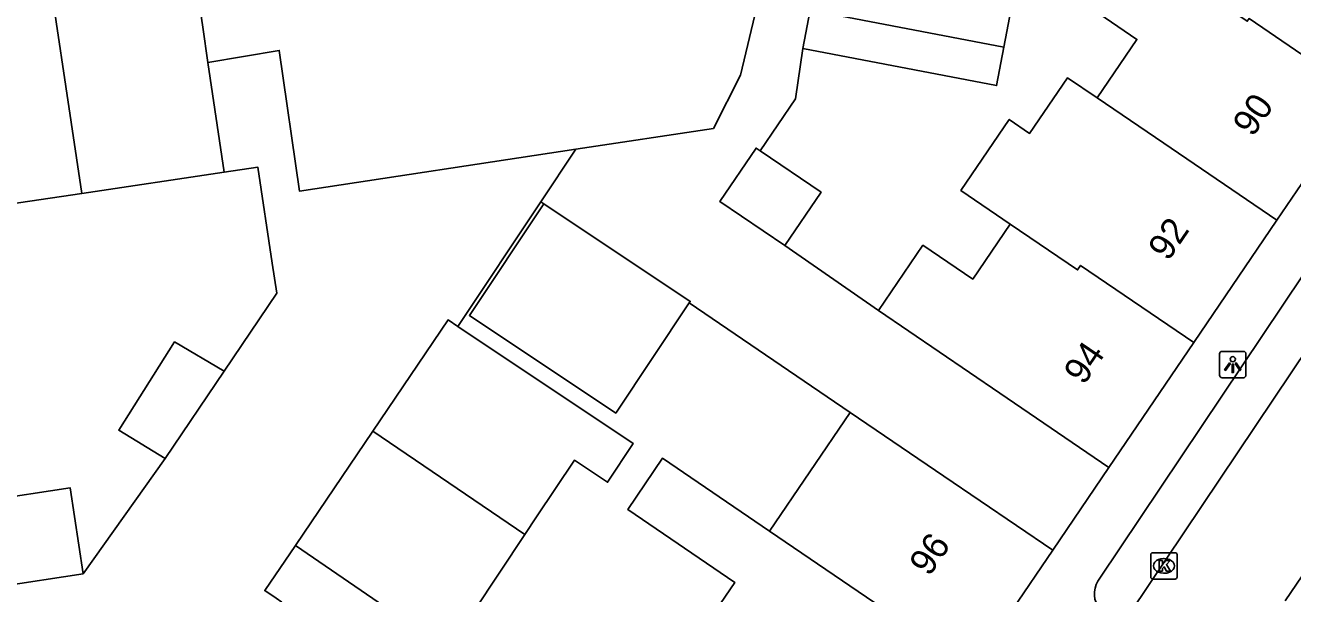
# Model space of a CAD drawing. Extents: x 159280 to 160375, y 384531 to 385872.
# Drawn here: x 159813.38 to 159861.5, y 384875.45 to 384897.02 of the extents above; entities that cross this region are included whole.
import ezdxf

# ---------------------------------------------------------------- set-up
doc = ezdxf.new("R2010")
doc.units = 0
for name, color, linetype in [('IMGEO_Kolk', 7, 'Continuous'), ('IMGEO_Lichtpunt', 7, 'Continuous'), ('IMGEO_Pand', 7, 'Continuous'), ('IMGEO_Pand_nummerreeks', 7, 'Continuous'), ('IMGEO_Rijbaan_lokaal_open', 7, 'Continuous'), ('IMGEO_Voetpad_open', 7, 'Continuous')]:
    doc.layers.add(name, color=color, linetype=linetype)

msp = doc.modelspace()

# ---------------------------------------------------------------- linework, layer by layer
at = {"layer": 'IMGEO_Kolk'}
for p, q in [((159856.111, 384876.078), (159856.111, 384876.93)), ((159856.186, 384877.004), (159857.038, 384877.004)), ((159856.599, 384876.784), (159856.624, 384876.784)), ((159857.112, 384876.93), (159857.112, 384876.078)), ((159856.622, 384876.224), (159856.597, 384876.224)), ((159857.038, 384876.004), (159856.186, 384876.004))]:
    msp.add_line(p, q, dxfattribs=at)
for points in [[(159856.111, 384876.078), (159856.111, 384876.93)], [(159856.186, 384877.004), (159857.038, 384877.004)], [(159856.432, 384876.704), (159856.555, 384876.704), (159856.555, 384876.553), (159856.685, 384876.704), (159856.849, 384876.704), (159856.703, 384876.553), (159856.856, 384876.304), (159856.704, 384876.304), (159856.619, 384876.468), (159856.555, 384876.401), (159856.555, 384876.304), (159856.432, 384876.304), (159856.432, 384876.704)], [(159857.112, 384876.93), (159857.112, 384876.078)], [(159857.038, 384876.004), (159856.186, 384876.004)]]:
    msp.add_lwpolyline(points, dxfattribs=at)
for centre, start, end in [((159856.188, 384876.928), 91.552, 178.448), ((159856.188, 384876.928), 91.552, 178.448), ((159857.036, 384876.928), 1.552, 88.448), ((159857.036, 384876.928), 1.552, 88.448), ((159856.188, 384876.08), 181.552, 268.448), ((159856.188, 384876.08), 181.552, 268.448), ((159857.036, 384876.08), 271.552, 358.448), ((159857.036, 384876.08), 271.552, 358.448)]:
    msp.add_arc(centre, 0.0765, start, end, dxfattribs=at)
for centre, major_axis, ratio, start_param, end_param in [((159856.598, 384876.504), (-0.387, 0.002), 0.722429, 4.712389, 7.853982), ((159856.623, 384876.504), (-0.39, 0.002), 0.717154, 1.570796, 4.712389)]:
    msp.add_ellipse(centre, major_axis=major_axis, ratio=ratio, start_param=start_param, end_param=end_param, dxfattribs=at)
at = {"layer": 'IMGEO_Lichtpunt'}
for p, q in [((159858.725, 384884.548), (159858.725, 384883.741)), ((159858.725, 384884.548), (159858.725, 384883.741)), ((159859.627, 384884.643), (159858.819, 384884.643)), ((159859.627, 384884.643), (159858.819, 384884.643)), ((159859.721, 384883.741), (159859.721, 384884.548)), ((159859.721, 384883.741), (159859.721, 384884.548)), ((159858.819, 384883.647), (159859.627, 384883.647)), ((159858.819, 384883.647), (159859.627, 384883.647))]:
    msp.add_line(p, q, dxfattribs=at)
for points in [[(159859.099, 384884.212), (159859.138, 384884.184), (159858.95, 384883.922), (159858.912, 384883.949), (159859.099, 384884.212)], [(159859.201, 384884.164), (159859.248, 384884.164), (159859.248, 384883.842), (159859.201, 384883.842), (159859.201, 384884.164)], [(159859.311, 384884.184), (159859.349, 384884.211), (159859.536, 384883.949), (159859.497, 384883.921), (159859.311, 384884.184)]]:
    msp.add_lwpolyline(points, dxfattribs=at)
msp.add_circle((159859.224, 384884.346), 0.0994, dxfattribs=at)
for centre, start, end in [((159858.819, 384884.548), 90, 180), ((159858.819, 384884.548), 90, 180), ((159859.627, 384884.548), 0, 90), ((159859.627, 384884.548), 0, 90), ((159858.819, 384883.741), 180, 270), ((159858.819, 384883.741), 180, 270), ((159859.627, 384883.741), 270, 0), ((159859.627, 384883.741), 270, 360)]:
    msp.add_arc(centre, 0.0946, start, end, dxfattribs=at)
at = {"layer": 'IMGEO_Pand'}
for points in [[(159819.36, 384902.035), (159820.117, 384896.944), (159820.316, 384895.603)], [(159813.951, 384901.231), (159815.526, 384890.64)], [(159854.078, 384894.268), (159855.587, 384896.483), (159853.657, 384897.798), (159855.306, 384900.218), (159857.456, 384898.753)], [(159850.535, 384896.191), (159850.813, 384897.646), (159843.457, 384899.052)], [(159857.456, 384898.753), (159859.775, 384897.173), (159859.846, 384897.277), (159864.13, 384894.359)], [(159842.9, 384896.141), (159843.178, 384897.596)], [(159843.178, 384897.596), (159850.535, 384896.191)], [(159842.9, 384896.141), (159850.257, 384894.735), (159850.535, 384896.191)], [(159820.316, 384895.603), (159820.934, 384891.444)], [(159854.078, 384894.268), (159852.954, 384895.033), (159851.513, 384892.919), (159850.736, 384893.449), (159848.901, 384890.756), (159850.777, 384889.478)], [(159864.13, 384894.359), (159860.902, 384889.62)], [(159860.902, 384889.62), (159856.612, 384892.542), (159854.078, 384894.268)], [(159842.213, 384888.658), (159839.75, 384890.335), (159841.129, 384892.36), (159841.28, 384892.257)], [(159841.28, 384892.257), (159843.592, 384890.683), (159842.213, 384888.658)], [(159820.934, 384891.444), (159815.526, 384890.64)], [(159815.526, 384890.64), (159810.362, 384889.873)], [(159838.59, 384886.488), (159835.798, 384882.304), (159830.245, 384886.011), (159833.072, 384890.246)], [(159833.072, 384890.246), (159838.625, 384886.54), (159838.59, 384886.488)], [(159860.902, 384889.62), (159857.741, 384884.98)], [(159845.775, 384886.194), (159847.463, 384888.673), (159849.352, 384887.386), (159850.777, 384889.478)], [(159850.777, 384889.478), (159853.331, 384887.739), (159853.445, 384887.906), (159857.741, 384884.98)], [(159854.514, 384880.242), (159850.382, 384883.056), (159845.775, 384886.194)], [(159826.577, 384881.619), (159829.434, 384885.836), (159829.801, 384885.591)], [(159829.801, 384885.591), (159836.465, 384881.143), (159835.487, 384879.676), (159834.229, 384880.515), (159832.792, 384878.359), (159832.346, 384877.69)], [(159818.691, 384880.578), (159816.928, 384881.653), (159819.052, 384885.007), (159820.934, 384883.897)], [(159857.741, 384884.98), (159854.514, 384880.242)], [(159820.934, 384883.897), (159818.691, 384880.578)], [(159841.636, 384877.819), (159844.704, 384882.331)], [(159844.704, 384882.331), (159848.26, 384879.913), (159852.394, 384877.102)], [(159823.635, 384877.276), (159826.577, 384881.619)], [(159826.577, 384881.619), (159832.346, 384877.69)], [(159838.635, 384873.407), (159840.316, 384875.879), (159836.252, 384878.647), (159837.573, 384880.586), (159841.636, 384877.819)], [(159811.925, 384878.984), (159815.089, 384879.462), (159815.582, 384876.199)], [(159832.346, 384877.69), (159830.419, 384874.804), (159831.843, 384873.853), (159830.839, 384872.348)], [(159841.636, 384877.819), (159848.679, 384873.022)], [(159823.635, 384877.276), (159822.475, 384875.564), (159822.911, 384875.273), (159823.125, 384875.13)], [(159830.839, 384872.348), (159823.635, 384877.276)], [(159852.394, 384877.102), (159850.859, 384874.845), (159849.964, 384874.912), (159848.679, 384873.022)], [(159815.582, 384876.199), (159812.418, 384875.721)]]:
    msp.add_lwpolyline(points, dxfattribs=at)
at = {"layer": 'IMGEO_Rijbaan_lokaal_open'}
for points in [[(159853.991, 384872.729), (159864.145, 384887.869), (159872.922, 384900.679)], [(159841.555, 384899.435), (159840.533, 384895.132), (159839.504, 384893.107), (159834.289, 384892.315)], [(159834.289, 384892.315), (159823.795, 384890.722), (159823.027, 384896.067), (159820.316, 384895.603)], [(159832.956, 384890.319), (159834.289, 384892.315)], [(159820.934, 384891.444), (159822.217, 384891.635), (159822.758, 384887.996), (159822.929, 384886.849), (159820.934, 384883.897)], [(159829.801, 384885.591), (159832.956, 384890.319)], [(159818.691, 384880.578), (159815.582, 384876.199)], [(159861.857, 384876.131), (159861.212, 384875.179)]]:
    msp.add_lwpolyline(points, dxfattribs=at)
at = {"layer": 'IMGEO_Voetpad_open'}
for points in [[(159854.183, 384876.035), (159862.663, 384888.7), (159871.149, 384901.051)], [(159841.28, 384892.257), (159842.624, 384894.231), (159842.9, 384896.141)], [(159833.072, 384890.246), (159832.956, 384890.319)], [(159845.775, 384886.194), (159842.213, 384888.658)], [(159844.704, 384882.331), (159838.59, 384886.488)], [(159854.514, 384880.242), (159852.394, 384877.102)]]:
    msp.add_lwpolyline(points, dxfattribs=at)
msp.add_arc((159854.897, 384875.445), 0.927, 140.4503, 210.1213, dxfattribs=at)

# ---------------------------------------------------------------- texts
at = {"layer": 'IMGEO_Pand_nummerreeks'}
for s, rotation, p in [('90', 55.7373, (159859.981, 384892.745)), ('92', 55.7373, (159856.772, 384888.034)), ('94', 55.7373, (159853.569, 384883.331)), ('96', 55.7388, (159847.703, 384876.068))]:
    msp.add_text(s, height=1, rotation=rotation, dxfattribs=at).set_placement(p)

doc.saveas('drawing.dxf')
